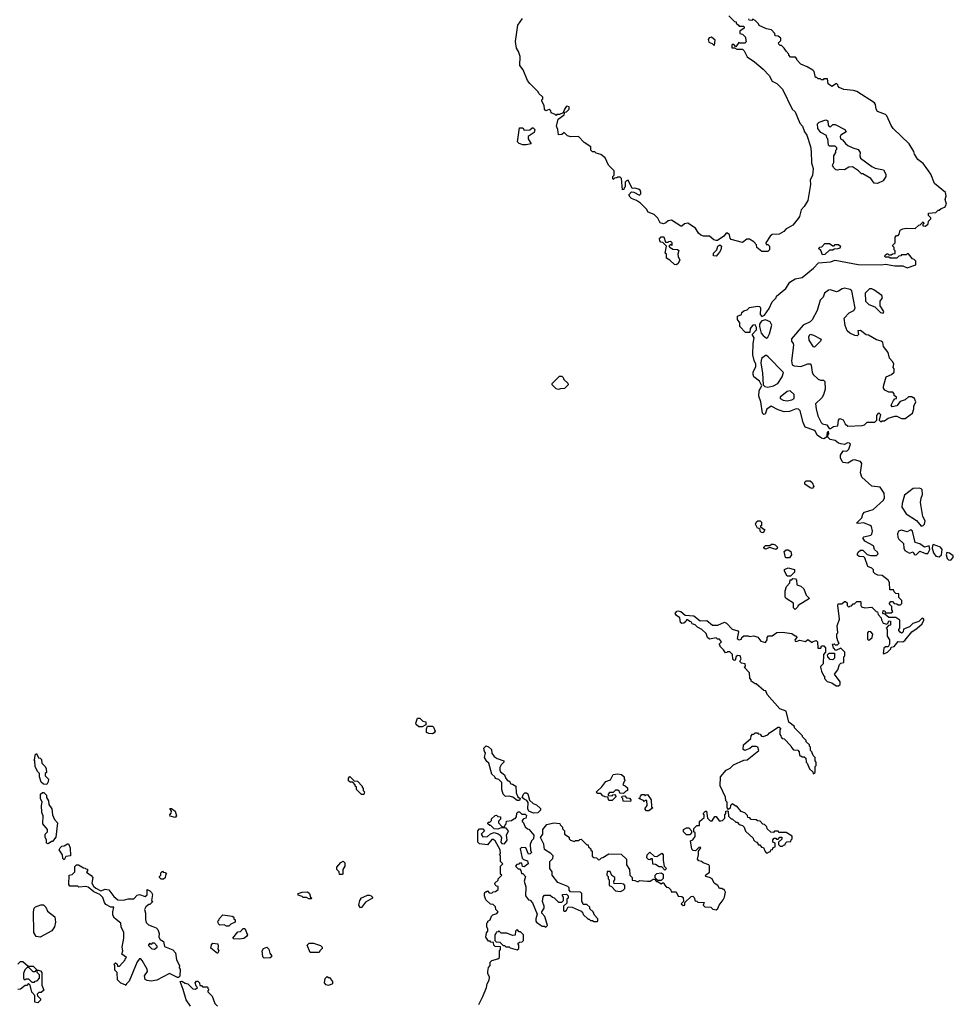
# Model space of a CAD drawing. Extents: x 1862350 to 2057294, y 212041 to 437318.
# Tile 276 of 301: x 1990767 to 1998927, y 372957 to 381567. Entities that reach past the tile are written whole.
import ezdxf

# ---------------------------------------------------------------- set-up
doc = ezdxf.new("R2010")
doc.units = 0

msp = doc.modelspace()

# ---------------------------------------------------------------- linework, layer by layer
at = {"layer": '0CON10XD'}
for points in [[(1996965, 381600), (1997015, 381550), (1997028.3, 381548.3), (1997030, 381535), (1997048.3, 381518.3), (1997055, 381510), (1997095, 381510), (1997100, 381505), (1997098.3, 381491.7), (1997062.5, 381465), (1997060, 381445), (1997085, 381440), (1997110, 381415), (1997113, 381383), (1997120, 381375), (1997105, 381360), (1997065, 381360), (1997053, 381367), (1997025, 381330), (1997008.3, 381348.3), (1996995, 381350), (1996990, 381345), (1996991.7, 381321.7), (1997015, 381320), (1997035, 381310), (1997085, 381310), (1997100, 381295), (1997125, 381242.5), (1997188.3, 381198.3), (1997263.9, 381133.9), (1997318.3, 381078.3), (1997345, 381030), (1997385, 381010), (1997435, 380960), (1997517.5, 380785), (1997545, 380760), (1997585, 380662.5), (1997608.8, 380635), (1997627.5, 380585), (1997647.7, 380557.7), (1997678.3, 380458.3), (1997686.2, 380415), (1997689.2, 380315), (1997703.6, 380266.4), (1997696.7, 380205), (1997676.7, 380165), (1997680, 380125), (1997656.2, 379985), (1997625, 379932.5), (1997598.8, 379905), (1997583.9, 379846.1), (1997572.3, 379827.7), (1997525, 379770), (1997485, 379746.7), (1997465, 379737.5), (1997446.7, 379715), (1997405, 379691.2), (1997345, 379688), (1997327.5, 379675), (1997290, 379615), (1997291.7, 379601.7), (1997305, 379600), (1997320, 379585), (1997320, 379555), (1997305, 379540), (1997255, 379540), (1997210, 379575), (1997208.3, 379598.3), (1997182.5, 379625), (1997145, 379648.6), (1997122.8, 379647.2), (1997085, 379618), (1996984.6, 379644.6), (1996975.6, 379655), (1996970, 379685), (1996955, 379700), (1996941.2, 379698.8), (1996921.2, 379675), (1996865, 379636.7), (1996855, 379636.7), (1996835, 379642.5), (1996795, 379672.5), (1996745, 379673.3), (1996721.7, 379681.7), (1996700.7, 379700.7), (1996675, 379742.5), (1996606.3, 379786.3), (1996577.3, 379782.7), (1996555, 379760), (1996545, 379760), (1996465, 379812.5), (1996435, 379807.5), (1996415, 379790), (1996395, 379782.5), (1996365, 379790), (1996345, 379830), (1996313, 379863), (1996260, 379885), (1996245, 379910), (1996193, 379963), (1996157, 379987), (1996115, 380002.5), (1996103.6, 380013.6), (1996090, 380035), (1996115, 380060), (1996135, 380057.5), (1996185, 380032.5), (1996196.7, 380043.3), (1996197, 380057), (1996188.8, 380075), (1996175, 380084), (1996145, 380092.5), (1996121.7, 380091.7), (1996085, 380162.5), (1996071.7, 380158.3), (1996060, 380145), (1996060, 380105), (1996050, 380095), (1996048.3, 380081.7), (1996035, 380080), (1996028.3, 380178.3), (1996015, 380190), (1995995, 380190), (1995987, 380183), (1995965, 380180), (1995955, 380170), (1995950, 380175), (1995950, 380195), (1995961.7, 380208.3), (1995962.5, 380245), (1995912.5, 380295), (1995885, 380357.5), (1995845, 380387.5), (1995805, 380400), (1995795, 380410), (1995775, 380410), (1995760, 380425), (1995760, 380455), (1995701.7, 380491.7), (1995650, 380545), (1995585, 380543.3), (1995555, 380550), (1995525, 380580), (1995505, 380562.5), (1995475, 380560), (1995470, 380605), (1995457.5, 380635), (1995473, 380697), (1995526.4, 380733.6), (1995531.7, 380758.3), (1995545, 380760), (1995570, 380785), (1995570, 380805), (1995545, 380810), (1995527.5, 380785), (1995518.3, 380751.7), (1995485, 380737.5), (1995462.5, 380737.5), (1995455, 380730), (1995448.3, 380738.3), (1995411.7, 380751.7), (1995408.3, 380768.3), (1995395, 380780), (1995365, 380770), (1995353, 380783), (1995350, 380815), (1995330, 380855), (1995330, 380865), (1995340, 380875), (1995338.3, 380888.3), (1995305, 380920), (1995300, 380935), (1995225, 381007.5), (1995206.7, 381035), (1995167, 381127), (1995137.5, 381165), (1995141.2, 381245), (1995127.7, 381287.7), (1995108.3, 381318.3), (1995100, 381375), (1995122.3, 381517.7), (1995161.7, 381578.3)], [(1998090, 376895), (1998095, 376910), (1998115, 376927.5), (1998137, 376927), (1998175, 376890), (1998205, 376882.5), (1998255, 376882.5), (1998270, 376895), (1998265, 376910), (1998237.5, 376935), (1998230, 376965), (1998155, 377007.5), (1998137.5, 377035), (1998144, 377046), (1998205, 377060), (1998215, 377068), (1998221.9, 377095), (1998213.6, 377133.6), (1998200, 377145), (1998145, 377166.7), (1998095, 377160), (1998082.5, 377165), (1998128.3, 377211.7), (1998136.1, 377243.9), (1998151.2, 377258.8), (1998227.3, 377282.7), (1998317.5, 377365), (1998326.2, 377385), (1998322.5, 377425), (1998287.5, 377477.5), (1998215, 377486.2), (1998127.7, 377567.7), (1998116, 377605), (1998126.7, 377685), (1998115, 377702.5), (1998065, 377716.7), (1998050, 377715), (1998005, 377690), (1997965, 377693.3), (1997955, 377702.5), (1997940, 377735), (1997940.5, 377759.5), (1997965, 377797.5), (1997997, 377793), (1998015, 377810), (1998027.5, 377855), (1998020, 377865), (1998003, 377867), (1997977.5, 377852.5), (1997945, 377857.5), (1997925, 377862.5), (1997895, 377887.5), (1997850, 377895), (1997830, 377915), (1997830, 377935), (1997840, 377945), (1997835, 377970), (1997823.6, 377956.4), (1997820, 377915), (1997795, 377902.5), (1997775, 377906.2), (1997736.7, 377935), (1997723.3, 377965), (1997708.3, 377978.3), (1997633.2, 378003.2), (1997614.2, 378045), (1997587.5, 378145), (1997575, 378161.2), (1997555, 378163.3), (1997495, 378141.2), (1997448.3, 378138.3), (1997395, 378156.2), (1997335, 378186.2), (1997298.3, 378161.7), (1997281.7, 378118.3), (1997270, 378115), (1997260, 378125), (1997246.2, 378225), (1997226, 378275), (1997230, 378325), (1997252.5, 378365), (1997232.5, 378405), (1997182.5, 378445), (1997177.5, 378465), (1997177.5, 378485), (1997200, 378535), (1997200, 378555), (1997186.1, 378586.1), (1997176, 378635), (1997178.8, 378735), (1997186.7, 378785), (1997170, 378815), (1997206.1, 378853.9), (1997206.4, 378876.4), (1997195, 378897.5), (1997175, 378896.7), (1997152.5, 378865), (1997148.3, 378831.7), (1997111.7, 378831.7), (1997060, 378885), (1997060, 378915), (1997040, 378945), (1997040, 378975), (1997075, 378990), (1997080, 379005), (1997095, 379020), (1997125, 379030), (1997145, 379050), (1997215, 379062.5), (1997235, 379057.5), (1997242.5, 379045), (1997238.3, 378988.3), (1997255, 378972.5), (1997276.4, 378983.6), (1997318.3, 379041.7), (1997345, 379100), (1997380, 379135), (1997381.7, 379148.3), (1997463.3, 379215), (1997498.3, 379271.7), (1997545, 379301.2), (1997605, 379312.5), (1997705.9, 379394.1), (1997748.3, 379441.7), (1997855, 379450), (1997895, 379462.5), (1998096.1, 379426.1), (1998296, 379424), (1998335, 379430), (1998415, 379413.3), (1998485, 379413.3), (1998525, 379397.5), (1998598.3, 379421.7), (1998600, 379455), (1998585, 379470), (1998570, 379475), (1998535, 379520), (1998525, 379520), (1998515, 379510), (1998475, 379510), (1998468.3, 379501.7), (1998451.7, 379498.3), (1998435, 379480), (1998375, 379480), (1998365, 379490), (1998335, 379490), (1998330, 379495), (1998333, 379507), (1998345, 379520), (1998355, 379520), (1998365, 379510), (1998385, 379510), (1998395, 379520), (1998418.3, 379521.7), (1998420, 379545), (1998410, 379555), (1998410, 379575), (1998400, 379585), (1998400, 379595), (1998420, 379615), (1998420, 379665), (1998431.7, 379678.3), (1998445, 379680), (1998455, 379690), (1998463.6, 379726.4), (1998485, 379737.5), (1998515, 379742.5), (1998595, 379740), (1998625, 379770), (1998638.3, 379771.7), (1998665, 379800), (1998670, 379785), (1998660, 379775), (1998660, 379765), (1998685, 379760), (1998708.3, 379781.7), (1998710, 379805), (1998730, 379825), (1998730, 379835), (1998710, 379855), (1998710, 379875), (1998775, 379880), (1998795, 379900), (1998805, 379900), (1998820, 379915), (1998853, 379927), (1998866.4, 379953.6), (1998856.7, 379995), (1998866.2, 380025), (1998860, 380055), (1998762.5, 380135), (1998730.8, 380215), (1998690.8, 380275), (1998665, 380310), (1998615.7, 380345), (1998589.4, 380389.4), (1998581.4, 380415), (1998540.3, 380480.3), (1998402.5, 380615), (1998385, 380640), (1998345.9, 380725.9), (1998335, 380736.2), (1998263.3, 380763.3), (1998253.2, 380783.2), (1998248, 380825), (1998238.3, 380838.3), (1998085, 380937.5), (1998055, 380946.7), (1997970, 380955), (1997930, 380975), (1997920, 380985), (1997918.3, 380998.3), (1997905, 381010), (1997865, 380982.5), (1997832.5, 381005), (1997828.3, 381048.3), (1997795, 381050), (1997788.3, 381041.7), (1997775, 381040), (1997765, 381050), (1997745, 381050), (1997735, 381060), (1997721.7, 381061.7), (1997710, 381115), (1997700, 381125), (1997650, 381155), (1997595, 381177.5), (1997560, 381215), (1997560, 381225), (1997548.3, 381238.3), (1997505, 381240), (1997490, 381255), (1997490, 381265), (1997465, 381290), (1997448.3, 381318.3), (1997425, 381340), (1997415, 381340), (1997401.7, 381351.7), (1997400, 381365), (1997420, 381385), (1997420, 381405), (1997395, 381422.5), (1997370, 381425), (1997367.5, 381445), (1997338.3, 381478.3), (1997295, 381487.5), (1997230, 381515), (1997225, 381530), (1997195, 381560), (1997175, 381570), (1997165, 381560), (1997141.7, 381561.7), (1997140, 381575)], [(1996835, 381342.5), (1996840, 381345), (1996847, 381387), (1996815, 381412.5), (1996792.5, 381407.5), (1996785.9, 381394.1), (1996791.2, 381371.2), (1996818.8, 381358.8), (1996835, 381342.5)], [(1998265, 380133.3), (1998235, 380137.5), (1998205, 380177.5), (1998135, 380220), (1998125, 380220), (1998100, 380245), (1998045, 380280), (1998015, 380277.5), (1997976.4, 380253.6), (1997935, 380257.5), (1997915, 380250), (1997900, 380255), (1997880, 380275), (1997872.5, 380295), (1997881.7, 380318.3), (1997882.5, 380375), (1997900, 380405), (1997900, 380425), (1997910, 380435), (1997910, 380445), (1997895, 380460), (1997845, 380460), (1997835, 380470), (1997830, 380525), (1997823, 380533), (1997820, 380555), (1997770.7, 380580.7), (1997742.5, 380615), (1997740, 380655), (1997755, 380670), (1997811.7, 380691.7), (1997831.7, 380681.7), (1997832.5, 380645), (1997841.7, 380631.7), (1997855, 380630), (1997875, 380650), (1997895, 380650), (1997980, 380605), (1997990, 380585), (1997943.6, 380556.4), (1997937.5, 380545), (1997940, 380525), (1997960, 380515), (1997983.6, 380483.6), (1998005, 380467.5), (1998050, 380445), (1998095, 380432.5), (1998112.5, 380405), (1998110, 380375), (1998117, 380357), (1998215, 380282.5), (1998245, 380267.5), (1998317.5, 380255), (1998337, 380217), (1998337.5, 380195), (1998313, 380157), (1998265, 380133.3)], [(1995195, 380472.5), (1995165, 380472.5), (1995133, 380483), (1995118.3, 380498.3), (1995135, 380620), (1995165, 380620), (1995175, 380600), (1995227, 380603), (1995245, 380620), (1995255, 380620), (1995270, 380605), (1995265, 380580), (1995210, 380545), (1995212.5, 380525), (1995238.3, 380481.7), (1995195, 380472.5)], [(1996505, 379422.5), (1996490, 379425), (1996450, 379465), (1996421.7, 379481.7), (1996420, 379515), (1996410, 379525), (1996420, 379585), (1996388.3, 379618.3), (1996371.7, 379621.7), (1996363, 379633), (1996358.3, 379651.7), (1996373, 379667), (1996398.3, 379668.3), (1996411.7, 379621.7), (1996435, 379620), (1996441.7, 379628.3), (1996455, 379630), (1996468.3, 379618.3), (1996468.3, 379591.7), (1996455, 379600), (1996440, 379585), (1996451.7, 379571.7), (1996465, 379570), (1996475, 379560), (1996517, 379557), (1996527, 379547), (1996520, 379515), (1996522.5, 379495), (1996537.5, 379465), (1996519.3, 379430.7), (1996505, 379422.5)], [(1997785, 379510), (1997768.3, 379548.3), (1997750, 379565), (1997761.7, 379578.3), (1997778.3, 379581.7), (1997805, 379610), (1997845, 379610), (1997875, 379590), (1997885, 379590), (1997895, 379600), (1997925, 379600), (1997940, 379585), (1997935, 379570), (1997917, 379563), (1997885, 379560), (1997875, 379550), (1997845, 379550), (1997805, 379512.5), (1997785, 379510)], [(1996855, 379500), (1996831.7, 379501.7), (1996830, 379525), (1996860, 379555), (1996870, 379585), (1996887, 379597), (1996900, 379585), (1996896.7, 379555), (1996885, 379532.5), (1996855, 379500)], [(1997841.7, 377991.7), (1997855, 377992.5), (1997881.2, 378008.8), (1997916.7, 378015), (1997922.5, 378065), (1997935, 378079.2), (1997965, 378066.2), (1997982.5, 378032.5), (1998006.7, 378013.3), (1998131.7, 378018.3), (1998150, 378025), (1998173, 378047), (1998241.7, 378048.3), (1998260, 378065), (1998260, 378105), (1998275, 378130), (1998290, 378115), (1998280, 378065), (1998295, 378050), (1998305, 378060), (1998325, 378060), (1998358.3, 378081.7), (1998415, 378100), (1998435, 378100), (1998475, 378080), (1998505, 378080), (1998570, 378125), (1998582.5, 378165), (1998583, 378187), (1998600, 378225), (1998585, 378260), (1998575, 378260), (1998565, 378270), (1998535, 378270), (1998505, 378242.5), (1998461.7, 378228.3), (1998435, 378190), (1998391.7, 378181.7), (1998383, 378197), (1998403.8, 378236.2), (1998415, 378250), (1998430, 378255), (1998430, 378265), (1998411.7, 378281.7), (1998410, 378295), (1998398.3, 378308.3), (1998365, 378308.8), (1998328.3, 378328.3), (1998317.5, 378345), (1998317, 378363), (1998340, 378445), (1998387, 378463), (1998410, 378485), (1998410, 378515), (1998402.5, 378525), (1998407.5, 378555), (1998400, 378575), (1998368.3, 378608.3), (1998357, 378657), (1998318.3, 378708.3), (1998312.5, 378745), (1998296.4, 378756.4), (1998256.4, 378766.4), (1998185, 378807.5), (1998165, 378810), (1998115, 378850), (1998093, 378847), (1998097.5, 378815), (1998088, 378802), (1998067.5, 378805), (1998023.8, 378825), (1998000, 378845), (1997981.2, 378891.2), (1997974, 378956), (1998017.7, 379002.3), (1998057.7, 379022.3), (1998070, 379045), (1998040, 379195), (1998025, 379206), (1997975, 379218), (1997955, 379214), (1997925, 379191.4), (1997905, 379185.7), (1997855, 379205.8), (1997835, 379202.5), (1997801.2, 379175), (1997788.3, 379141.7), (1997763.3, 379115), (1997736.7, 379025), (1997695, 378942.5), (1997677.5, 378925), (1997614.1, 378895.9), (1997513.8, 378775), (1997513.8, 378755), (1997528, 378735), (1997529.4, 378719.4), (1997512.5, 378585), (1997518.3, 378548.3), (1997535, 378538.8), (1997595, 378534), (1997655, 378556.2), (1997676.1, 378556.1), (1997686.2, 378545), (1997694.2, 378485), (1997702.5, 378465), (1997745, 378424.2), (1997765, 378415.8), (1997793.9, 378413.9), (1997803.9, 378403.9), (1997808, 378335), (1997794, 378285), (1997779.5, 378260.5), (1997721.7, 378208.3), (1997727.5, 378165), (1997743.6, 378103.6), (1997772.5, 378045), (1997785, 378032.5), (1997822.5, 378025), (1997841.7, 377991.7)], [(1998315, 379000), (1998320, 379015), (1998287.5, 379065), (1998287.5, 379105), (1998307.5, 379135), (1998302.5, 379155), (1998233.6, 379203.6), (1998215, 379212.5), (1998195, 379212.5), (1998157.5, 379175), (1998160, 379105), (1998190, 379075), (1998240, 379055), (1998290, 379005), (1998315, 379000)], [(1997295, 378782.5), (1997305, 378790), (1997319.5, 378820.5), (1997341.2, 378895), (1997327.5, 378925), (1997285, 378942.5), (1997255, 378932.5), (1997240.7, 378919.3), (1997232.5, 378905), (1997232.5, 378885), (1997246.7, 378825), (1997264.1, 378804.1), (1997295, 378782.5)], [(1997715, 378703.3), (1997705, 378706.7), (1997666, 378765), (1997663.8, 378795), (1997675, 378816.7), (1997705, 378808.8), (1997771.7, 378771.7), (1997766.7, 378755), (1997715, 378703.3)], [(1997305, 378354), (1997355, 378365.8), (1997393.2, 378386.8), (1997430.8, 378445), (1997441.7, 378481.7), (1997308.3, 378618.3), (1997295, 378630), (1997285, 378630), (1997250, 378605), (1997246, 378565), (1997260, 378475), (1997266.7, 378375), (1997279.3, 378359.3), (1997305, 378354)], [(1995475, 378332.5), (1995455, 378340), (1995431.7, 378361.7), (1995420, 378375), (1995420, 378385), (1995485, 378450), (1995505, 378450), (1995518.3, 378438.3), (1995521.7, 378421.7), (1995558.3, 378388.3), (1995560, 378375), (1995528.3, 378341.7), (1995495, 378340), (1995475, 378332.5)], [(1997475, 378234.2), (1997515, 378241.2), (1997537.5, 378255), (1997535, 378290), (1997501.7, 378321.7), (1997475, 378316.7), (1997413.3, 378265), (1997414.3, 378254.3), (1997438.9, 378238.9), (1997475, 378234.2)], [(1997695, 377467.5), (1997675, 377473.3), (1997630, 377505), (1997628.3, 377521.7), (1997640, 377535), (1997675, 377533.8), (1997695, 377520), (1997706.7, 377485), (1997695, 377467.5)], [(1998645, 377137.5), (1998665, 377143.3), (1998676.7, 377155), (1998682.5, 377185), (1998661.7, 377221.7), (1998641.4, 377345), (1998645.9, 377384.1), (1998658.8, 377415), (1998653.8, 377455), (1998647.5, 377465), (1998630.7, 377470.7), (1998575, 377466.7), (1998501.7, 377408.3), (1998480, 377335), (1998477.5, 377305), (1998516.1, 377246.1), (1998605, 377188.8), (1998645, 377137.5)], [(1997265, 377080), (1997251.7, 377081.7), (1997240, 377095), (1997238.3, 377108.3), (1997228.3, 377118.3), (1997215, 377120), (1997197.5, 377155), (1997207.5, 377175), (1997220, 377185), (1997240, 377185), (1997251.7, 377171.7), (1997250, 377145), (1997240, 377135), (1997280, 377105), (1997265, 377080)], [(1998595, 376886.2), (1998605, 376888.8), (1998635, 376918.6), (1998685, 376898.1), (1998705, 376898), (1998721.4, 376935), (1998716.7, 376965), (1998675, 376954.4), (1998635, 376984.3), (1998594.1, 376994.1), (1998570, 377095), (1998557, 377107), (1998525, 377088.8), (1998475, 377103.8), (1998447.5, 377095), (1998438.3, 377071.7), (1998442.7, 377042.7), (1998451.2, 377025), (1998492, 376985), (1998495.8, 376944.2), (1998504, 376924), (1998545, 376902.5), (1998575, 376912.5), (1998585, 376893.8), (1998595, 376886.2)], [(1997375, 376932.5), (1997325, 376950), (1997285, 376937.5), (1997272.5, 376945), (1997272.5, 376955), (1997285, 376970), (1997325, 376970), (1997338.3, 376981.7), (1997351.7, 376981.7), (1997370, 376975), (1997390, 376955), (1997388.3, 376941.7), (1997375, 376932.5)], [(1998805, 376870), (1998823.2, 376886.8), (1998831.2, 376935), (1998814.4, 376954.4), (1998752.3, 376977.7), (1998743.9, 376966.1), (1998743.8, 376945), (1998754.4, 376905), (1998774.7, 376874.7), (1998805, 376870)], [(1996255, 374032.5), (1996277, 374033), (1996305, 374050), (1996315, 374050), (1996331.7, 374031.7), (1996345, 374030), (1996375, 374010), (1996385, 374020), (1996398.3, 374018.3), (1996401.7, 374001.7), (1996421.7, 373981.7), (1996438.3, 373978.3), (1996458.3, 373958.3), (1996461.7, 373941.7), (1996505, 373940), (1996521.7, 373901.7), (1996555, 373900), (1996565, 373890), (1996570, 373855), (1996550, 373835), (1996565, 373820), (1996580, 373825), (1996581.7, 373848.3), (1996635, 373900), (1996651.7, 373901.7), (1996661.7, 373891.7), (1996671.7, 373861.7), (1996685, 373860), (1996695, 373850), (1996748.3, 373848.3), (1996740, 373825), (1996755, 373810), (1996807, 373807), (1996825, 373790), (1996855, 373782.5), (1996870, 373795), (1996880, 373825), (1996915, 373870), (1996927, 373893), (1996937, 373937), (1996925, 373960), (1996915, 373960), (1996905, 373970), (1996885, 373970), (1996870, 373995), (1996837, 374017), (1996820, 374055), (1996797, 374067), (1996763.3, 374073.3), (1996760, 374085), (1996797, 374113), (1996797.5, 374165), (1996790, 374175), (1996740, 374195), (1996727, 374207), (1996701.7, 374211.7), (1996690, 374225), (1996700, 374265), (1996700, 374295), (1996720, 374325), (1996715, 374330), (1996701.7, 374328.3), (1996675, 374300), (1996653, 374303), (1996643, 374313), (1996630, 374385), (1996650, 374395), (1996670, 374425), (1996670, 374455), (1996660, 374465), (1996660, 374495), (1996685, 374520), (1996708.3, 374521.7), (1996710, 374555), (1996748.3, 374591.7), (1996750, 374615), (1996740, 374625), (1996760, 374645), (1996770, 374645), (1996780, 374585), (1996801.7, 374561.7), (1996818.3, 374561.7), (1996841.7, 374598.3), (1996855, 374600), (1996881.7, 374561.7), (1996895, 374560), (1996910, 374565), (1996930, 374585), (1996930, 374615), (1996940, 374625), (1996940, 374645), (1996955, 374650), (1996960, 374645), (1996961.7, 374601.7), (1996985, 374580), (1996995, 374580), (1997025, 374550), (1997038.3, 374548.3), (1997055, 374530), (1997085, 374520), (1997100, 374505), (1997111.7, 374471.7), (1997178.3, 374408.3), (1997180, 374395), (1997195, 374380), (1997210, 374375), (1997225, 374350), (1997235, 374350), (1997251.7, 374331.7), (1997268.3, 374328.3), (1997281.7, 374291.7), (1997291.7, 374281.7), (1997305, 374280), (1997311.7, 374288.3), (1997328.3, 374291.7), (1997331.7, 374308.3), (1997348.3, 374311.7), (1997351.7, 374328.3), (1997370, 374335), (1997370, 374365), (1997350, 374375), (1997350, 374395), (1997361.7, 374408.3), (1997375, 374410), (1997381.7, 374401.7), (1997395, 374400), (1997411.7, 374418.3), (1997428.3, 374418.3), (1997428.3, 374401.7), (1997400, 374375), (1997400, 374355), (1997415, 374340), (1997435, 374340), (1997441.7, 374348.3), (1997458.3, 374351.7), (1997460, 374365), (1997471.7, 374378.3), (1997508.3, 374381.7), (1997510, 374395), (1997520, 374405), (1997518.3, 374428.3), (1997465, 374460), (1997405, 374460), (1997395, 374470), (1997365, 374470), (1997355, 374460), (1997331.7, 374461.7), (1997301.7, 374491.7), (1997298.3, 374508.3), (1997278.3, 374528.3), (1997261.7, 374531.7), (1997238.3, 374558.3), (1997215, 374560), (1997205, 374570), (1997161.7, 374571.7), (1997148.3, 374588.3), (1997131.7, 374591.7), (1997128.3, 374608.3), (1997105, 374630), (1997071.7, 374641.7), (1997035, 374690), (1997025, 374690), (1996995, 374710), (1996980, 374695), (1996978.3, 374671.7), (1996961.7, 374661.7), (1996950, 374675), (1996950, 374725), (1996940, 374735), (1996937, 374767), (1996888.3, 374868.3), (1996892.5, 374945), (1996942.5, 375005), (1996977.3, 375022.7), (1997005, 375050), (1997095, 375092), (1997125, 375093.8), (1997227.5, 375175), (1997220, 375205), (1997205, 375212.5), (1997168.3, 375211.7), (1997150, 375195), (1997105, 375177.5), (1997090, 375185), (1997093, 375227), (1997158.3, 375281.7), (1997160, 375305), (1997171.7, 375318.3), (1997185, 375320), (1997195, 375330), (1997215, 375330), (1997221.7, 375321.7), (1997238.3, 375318.3), (1997251.7, 375301.7), (1997265, 375300), (1997307, 375313), (1997320.7, 375329.3), (1997395, 375380), (1997405, 375380), (1997418.3, 375368.3), (1997411.7, 375358.3), (1997410, 375315), (1997420, 375305), (1997421.7, 375291.7), (1997431.7, 375281.7), (1997448.3, 375278.3), (1997508.3, 375218.3), (1997511.7, 375201.7), (1997531.7, 375181.7), (1997568.3, 375178.3), (1997580, 375165), (1997581.7, 375131.7), (1997595, 375130), (1997605, 375120), (1997625, 375120), (1997638.3, 375108.3), (1997640, 375075), (1997650, 375065), (1997670, 375015), (1997698.3, 374988.3), (1997701.7, 374971.7), (1997720, 374985), (1997720, 375035), (1997730, 375045), (1997730, 375075), (1997720, 375085), (1997720, 375115), (1997701.7, 375131.7), (1997690, 375165), (1997680, 375175), (1997680, 375205), (1997670, 375215), (1997670, 375225), (1997641.7, 375251.7), (1997640, 375265), (1997610, 375295), (1997610, 375305), (1997540, 375375), (1997540, 375385), (1997490, 375425), (1997465, 375520), (1997411.7, 375541.7), (1997300, 375665), (1997288.3, 375698.3), (1997271.7, 375701.7), (1997205, 375760), (1997195, 375760), (1997161.7, 375781.7), (1997160, 375795), (1997148.3, 375808.3), (1997146.7, 375856.7), (1997100, 375905), (1997110, 375915), (1997107.5, 375935), (1997075, 375940), (1997060, 375955), (1997073.3, 375976.7), (1997065, 376003.3), (1997045, 376006.2), (1997030.7, 375999.3), (1997020, 375965), (1997013, 375963), (1997000, 375975), (1996997.5, 376015), (1996975, 376040), (1996955, 376040), (1996948.3, 376031.7), (1996935, 376030), (1996920, 376055), (1996890, 376085), (1996890, 376095), (1996880, 376105), (1996900, 376125), (1996885, 376150), (1996865, 376150), (1996855, 376160), (1996795, 376150), (1996780, 376165), (1996768.3, 376198.3), (1996730, 376235), (1996690, 376255), (1996670, 376275), (1996643.3, 376283.3), (1996635, 376300), (1996623, 376303), (1996605, 376320), (1996595, 376320), (1996590, 376305), (1996571.7, 376288.3), (1996555, 376287.5), (1996542.5, 376295), (1996537.5, 376335), (1996507, 376357), (1996497.5, 376375), (1996510, 376395), (1996523, 376397), (1996545, 376392.5), (1996585, 376360), (1996660, 376355), (1996715, 376310), (1996771.7, 376311.7), (1996823, 376273), (1996867.7, 376272.3), (1996927, 376297), (1996945, 376290), (1996995, 376237.5), (1997043, 376223), (1997050, 376215), (1997037.5, 376155), (1997055, 376142.5), (1997075, 376150), (1997080, 376165), (1997095, 376180), (1997135, 376180), (1997145, 376172.5), (1997185, 376180), (1997218.3, 376168.3), (1997245, 376132.5), (1997285, 376120), (1997300, 376145), (1997300, 376165), (1997311.7, 376178.3), (1997345, 376180), (1997385, 376207.5), (1997435, 376210), (1997515, 376200), (1997545, 376180), (1997555, 376180), (1997560, 376165), (1997542.5, 376145), (1997545, 376132.5), (1997555, 376130), (1997585, 376140), (1997635, 376130), (1997655, 376147.5), (1997695, 376120), (1997701.7, 376128.3), (1997728.3, 376138.3), (1997740, 376125), (1997741.7, 376071.7), (1997768.3, 376071.7), (1997775, 376090), (1997795, 376090), (1997810, 376075), (1997810, 376035), (1997792.5, 376015), (1997790, 375935), (1997770, 375915), (1997767.5, 375905), (1997775, 375870), (1997791.7, 375831.7), (1997800, 375825), (1997800, 375805), (1997825, 375780), (1997865, 375767.5), (1997903, 375743), (1997925, 375742.5), (1997937, 375753), (1997937, 375777), (1997890, 375845), (1997917, 375883), (1997931.7, 375928.3), (1997945, 375940), (1997970, 375945), (1997970, 375995), (1997980, 376005), (1997980, 376035), (1997945, 376070), (1997901.7, 376051.7), (1997880, 376075), (1997870, 376105), (1997885, 376110), (1997895, 376100), (1997915, 376100), (1997930, 376115), (1997920, 376125), (1997910, 376165), (1997910, 376195), (1997917.5, 376205), (1997912.5, 376265), (1997932.5, 376325), (1997917.5, 376445), (1997921.7, 376458.3), (1997951.7, 376458.3), (1997975, 376480), (1997985, 376480), (1997998.3, 376468.3), (1998000, 376445), (1998015, 376430), (1998021.7, 376438.3), (1998038.3, 376441.7), (1998051.7, 376458.3), (1998065, 376460), (1998085, 376480), (1998115, 376480), (1998120, 376475), (1998117.5, 376445), (1998125, 376432.5), (1998155, 376422.5), (1998215, 376430), (1998251.7, 376391.7), (1998265, 376390), (1998270, 376365), (1998297, 376337), (1998298.3, 376318.3), (1998315, 376290), (1998345, 376280), (1998358.3, 376291.7), (1998365, 376310), (1998378.3, 376308.3), (1998378.3, 376271.7), (1998361.7, 376268.3), (1998340, 376245), (1998350, 376235), (1998350, 376175), (1998370, 376145), (1998370, 376105), (1998358.3, 376081.7), (1998335, 376082.5), (1998319.5, 376070.5), (1998313.8, 376025), (1998320.7, 376020.7), (1998352.5, 376035), (1998380, 376065), (1998385, 376080), (1998410, 376085), (1998445, 376130), (1998485, 376127.5), (1998503, 376137), (1998565, 376213.3), (1998612.5, 376245), (1998655.9, 376284.1), (1998670, 376315), (1998670, 376325), (1998655, 376332.5), (1998626.1, 376303.9), (1998573, 376287), (1998545, 376257.5), (1998491.7, 376238.3), (1998490, 376215), (1998480, 376205), (1998473, 376203), (1998461.7, 376211.7), (1998450, 376225), (1998450, 376235), (1998460, 376245), (1998460, 376315), (1998425, 376340), (1998365, 376340), (1998328.3, 376368.3), (1998310, 376375), (1998315, 376400), (1998328.3, 376398.3), (1998335, 376380), (1998385, 376380), (1998398.3, 376391.7), (1998390, 376405), (1998390, 376435), (1998370, 376455), (1998370, 376465), (1998381.7, 376478.3), (1998395, 376480), (1998411.7, 376461.7), (1998435, 376460), (1998445, 376450), (1998465, 376450), (1998478.3, 376461.7), (1998478.3, 376488.3), (1998450, 376515), (1998450, 376545), (1998425, 376550), (1998410, 376565), (1998405, 376580), (1998371.7, 376581.7), (1998370, 376645), (1998357.5, 376665), (1998305, 376707.5), (1998268.3, 376708.3), (1998245, 376720), (1998230, 376735), (1998230, 376755), (1998215, 376770), (1998180, 376785), (1998155, 376860), (1998145, 376870), (1998103, 376873), (1998090, 376885), (1998090, 376895)], [(1997495, 376860), (1997465, 376860), (1997460, 376865), (1997450, 376915), (1997465, 376930), (1997485, 376930), (1997507.5, 376915), (1997511.7, 376888.3), (1997495, 376860)], [(1998905, 376839.2), (1998926, 376865), (1998927.1, 376877.1), (1998895, 376901.2), (1998871.2, 376908.8), (1998863.9, 376886.1), (1998874.3, 376855), (1998885, 376842.5), (1998905, 376839.2)], [(1997505, 376700), (1997475, 376700), (1997453, 376743), (1997451.7, 376758.3), (1997485, 376772.5), (1997538.3, 376758.3), (1997540, 376735), (1997505, 376700)], [(1997545, 376410), (1997530, 376425), (1997530, 376465), (1997475, 376500), (1997461.7, 376511.7), (1997457.5, 376525), (1997458.3, 376571.7), (1997468.3, 376611.7), (1997498.3, 376641.7), (1997501.7, 376668.3), (1997515, 376670), (1997525, 376680), (1997548.3, 376678.3), (1997557.5, 376665), (1997560, 376625), (1997595, 376612.5), (1997619.3, 376589.3), (1997640, 376535), (1997670, 376505), (1997570, 376445), (1997565, 376430), (1997545, 376410)], [(1998185, 376140), (1998195, 376142.5), (1998218.8, 376165), (1998223, 376193), (1998205, 376213.3), (1998185, 376217.5), (1998177.5, 376205), (1998178.3, 376148.3), (1998185, 376140)], [(1997875, 375970), (1997851.7, 375971.7), (1997830, 375995), (1997828.3, 376011.7), (1997843, 376027), (1997888.3, 376028.3), (1997890, 375985), (1997875, 375970)], [(1994285, 375382.5), (1994255, 375382.5), (1994233, 375403), (1994230, 375415), (1994245, 375460), (1994265, 375460), (1994291.7, 375431.7), (1994318.3, 375428.3), (1994318.3, 375401.7), (1994285, 375382.5)], [(1994375, 375323.3), (1994343.6, 375323.6), (1994323, 375333), (1994322.5, 375365), (1994331.7, 375388.3), (1994375, 375390), (1994385, 375380), (1994397.5, 375345), (1994389.3, 375330.7), (1994375, 375323.3)], [(1991005, 374880), (1990975, 374882.5), (1990955, 374900), (1990940, 374945), (1990940, 374975), (1990923, 374993), (1990902.5, 375035), (1990900, 375085), (1990892.5, 375095), (1990900, 375105), (1990903, 375137), (1990915, 375150), (1990931.7, 375111.7), (1990945, 375110), (1990957, 375097), (1990960, 375065), (1990990, 375035), (1990997, 375017), (1991000, 374985), (1990990, 374975), (1990990, 374955), (1991017.5, 374925), (1991017, 374903), (1991005, 374880)], [(1995135, 374740), (1995115, 374740), (1995077, 374767), (1995046.4, 374776.4), (1995013, 374773), (1994993, 374793), (1994980, 374835), (1994980, 374895), (1994955, 374922.5), (1994925, 374930), (1994920, 374945), (1994895, 374970), (1994867.5, 375065), (1994850.7, 375080.7), (1994830, 375115), (1994837.5, 375155), (1994828.3, 375168.3), (1994822.5, 375197.5), (1994843, 375217), (1994865, 375207.5), (1994890, 375185), (1994893, 375153), (1994915, 375122.5), (1994940, 375105), (1995000, 375085), (1995000, 375075), (1994975, 375050), (1994963, 375027), (1994962.5, 375005), (1994970.7, 374990.7), (1995003, 374963), (1995015, 374930), (1995035, 374910), (1995045, 374910), (1995060, 374885), (1995075, 374882.5), (1995102.5, 374865), (1995107.5, 374805), (1995121.7, 374771.7), (1995140, 374755), (1995135, 374740)], [(1995945, 374740), (1995915, 374740), (1995908.3, 374768.3), (1995885, 374770), (1995865, 374780), (1995845, 374800), (1995815, 374800), (1995810, 374815), (1995855, 374857.5), (1995890, 374905), (1995931.4, 374918.6), (1995955, 374966.2), (1995995, 374971.2), (1996027, 374967), (1996050, 374945), (1996050, 374925), (1996060, 374915), (1996050, 374905), (1996040, 374875), (1996058.3, 374868.3), (1996078.3, 374848.3), (1996080, 374825), (1996061.7, 374818.3), (1996045, 374800), (1996011.7, 374801.7), (1996008.3, 374818.3), (1995995, 374830), (1995975, 374830), (1995955, 374810), (1995921.7, 374808.3), (1995910, 374795), (1995911.7, 374781.7), (1995945, 374780), (1995951.7, 374788.3), (1995965, 374790), (1995980, 374775), (1995945, 374740)], [(1993775, 374790), (1993755, 374790), (1993710, 374835), (1993710, 374855), (1993700, 374865), (1993700, 374875), (1993678.3, 374898.3), (1993655, 374900), (1993641.7, 374911.7), (1993640, 374935), (1993651.7, 374948.3), (1993691.7, 374911.7), (1993718.3, 374908.3), (1993760, 374865), (1993760, 374855), (1993770, 374845), (1993770, 374825), (1993780, 374815), (1993775, 374790)], [(1991015, 374360), (1991000, 374365), (1991000, 374395), (1990990, 374415), (1990990, 374445), (1991010, 374465), (1991010, 374485), (1990970, 374535), (1990972.5, 374605), (1990960, 374635), (1990957.5, 374695), (1990962.5, 374725), (1990950, 374755), (1990950, 374795), (1990965, 374810), (1990978.3, 374808.3), (1991000, 374785), (1991000, 374765), (1991017.5, 374735), (1991022.5, 374705), (1991046.7, 374665), (1991052.5, 374615), (1991071.7, 374571.7), (1991097.5, 374545), (1991081.7, 374418.3), (1991055, 374380), (1991045, 374380), (1991015, 374360)], [(1995258.3, 374628.3), (1995217.5, 374645), (1995207.5, 374665), (1995211.7, 374721.7), (1995200, 374740), (1995175, 374750), (1995160, 374765), (1995170, 374795), (1995183, 374807), (1995197, 374807), (1995207, 374797), (1995221.7, 374741.7), (1995255, 374712.5), (1995285, 374700), (1995318.3, 374668.3), (1995320, 374655), (1995295, 374630), (1995258.3, 374628.3)], [(1996265, 374650), (1996245, 374650), (1996230, 374665), (1996250, 374695), (1996248.3, 374738.3), (1996235, 374740), (1996225, 374730), (1996218.3, 374738.3), (1996180, 374755), (1996190, 374765), (1996191.7, 374778.3), (1996205, 374790), (1996225, 374790), (1996235, 374780), (1996241.7, 374788.3), (1996255, 374790), (1996287.5, 374745), (1996290, 374685), (1996300, 374675), (1996265, 374650)], [(1996105, 374730), (1996041.7, 374731.7), (1996040, 374755), (1996030, 374765), (1996031.7, 374778.3), (1996055, 374780), (1996071.7, 374761.7), (1996098.3, 374758.3), (1996110, 374745), (1996105, 374730)], [(1992125, 374590), (1992081.7, 374601.7), (1992080, 374615), (1992091.7, 374628.3), (1992092.5, 374645), (1992080, 374670), (1992095, 374670), (1992127, 374647), (1992137.5, 374605), (1992125, 374590)], [(1994780, 372955), (1994815.9, 373024.1), (1994846.4, 373103.6), (1994852.5, 373135), (1994871.7, 373168.3), (1994872.5, 373195), (1994860, 373225), (1994858.8, 373245), (1994865, 373280), (1994880, 373295), (1994880, 373325), (1994895, 373340), (1994947, 373353), (1994960, 373365), (1994960, 373425), (1994970, 373435), (1994968.3, 373458.3), (1994921.7, 373461.7), (1994910, 373475), (1994908.3, 373498.3), (1994885, 373500), (1994878.3, 373508.3), (1994865, 373510), (1994840, 373545), (1994848.3, 373581.7), (1994860, 373595), (1994860, 373615), (1994850, 373635), (1994850, 373665), (1994860, 373675), (1994860, 373685), (1994880, 373695), (1994891.7, 373728.3), (1994901.7, 373738.3), (1994938.3, 373751.7), (1994950, 373765), (1994930, 373785), (1994925, 373810), (1994905, 373830), (1994881.7, 373831.7), (1994841.7, 373871.7), (1994830, 373905), (1994830, 373925), (1994835, 373940), (1994845, 373940), (1994855, 373950), (1994871.7, 373931.7), (1994895, 373930), (1994905, 373940), (1994927, 373943), (1994948.3, 373961.7), (1994948.3, 373988.3), (1994935, 373990), (1994921.7, 374001.7), (1994920, 374015), (1994948.3, 374041.7), (1994950, 374055), (1994980, 374085), (1994970, 374095), (1994970, 374165), (1994990, 374185), (1994970, 374205), (1994970, 374255), (1994960, 374265), (1994970, 374275), (1994967, 374307), (1994922.5, 374385), (1994905, 374397.5), (1994895, 374397.5), (1994855, 374352.5), (1994785, 374360), (1994770, 374375), (1994770, 374475), (1994785, 374490), (1994815, 374490), (1994830, 374475), (1994800, 374445), (1994815, 374420), (1994857, 374423), (1994883, 374447), (1994915, 374460), (1994948.8, 374448.8), (1994967.5, 374435), (1994977.5, 374415), (1994972.5, 374375), (1994981.7, 374361.7), (1995005, 374360), (1995027, 374393), (1995022.5, 374435), (1995040, 374475), (1995018.3, 374498.3), (1994975, 374500), (1994945, 374487.5), (1994915, 374490), (1994885, 374520), (1994875, 374520), (1994860, 374535), (1994861.7, 374548.3), (1994875, 374550), (1994890, 374565), (1994891.7, 374578.3), (1994921.7, 374608.3), (1994935, 374610), (1994945, 374600), (1994970, 374595), (1994970, 374575), (1994953, 374557), (1994952.5, 374545), (1994985, 374510), (1995008.3, 374511.7), (1995010, 374525), (1995020, 374535), (1995021.7, 374558.3), (1995067, 374563), (1995085, 374580), (1995098.3, 374581.7), (1995110, 374595), (1995113, 374627), (1995125, 374640), (1995135, 374640), (1995155, 374620), (1995185, 374620), (1995197, 374607), (1995190, 374585), (1995171.7, 374578.3), (1995160, 374565), (1995160, 374555), (1995168.3, 374548.3), (1995185, 374510), (1995205, 374490), (1995218.3, 374488.3), (1995260, 374435), (1995257, 374403), (1995240, 374385), (1995230, 374355), (1995232.5, 374305), (1995240, 374285), (1995228.3, 374271.7), (1995215, 374270), (1995190, 374325), (1995151.7, 374328.3), (1995142.5, 374315), (1995160, 374235), (1995171.7, 374221.7), (1995205, 374210), (1995210, 374185), (1995175, 374160), (1995161.7, 374161.7), (1995155, 374190), (1995135, 374190), (1995128.3, 374181.7), (1995111.7, 374178.3), (1995100, 374165), (1995125, 374140), (1995135, 374140), (1995148.3, 374128.3), (1995151.7, 374101.7), (1995165, 374100), (1995187.5, 374075), (1995177.5, 374035), (1995190, 373985), (1995187.5, 373905), (1995215, 373870), (1995228.3, 373868.3), (1995250, 373845), (1995290, 373745), (1995277, 373703), (1995277.5, 373685), (1995284, 373674), (1995315, 373652.5), (1995335, 373640), (1995355, 373640), (1995365, 373630), (1995380, 373645), (1995357.5, 373725), (1995330, 373755), (1995330, 373765), (1995351.7, 373798.3), (1995352.5, 373815), (1995337.5, 373855), (1995343, 373897), (1995355, 373910), (1995405, 373910), (1995423, 373893), (1995438.3, 373888.3), (1995475, 373850), (1995505, 373850), (1995520, 373865), (1995520, 373895), (1995510, 373905), (1995511.7, 373918.3), (1995545, 373920), (1995560, 373905), (1995560, 373885), (1995550, 373875), (1995548.3, 373841.7), (1995520, 373815), (1995520, 373775), (1995525, 373770), (1995535, 373770), (1995545, 373780), (1995561.7, 373808.3), (1995597, 373807), (1995675, 373770), (1995690, 373755), (1995691.7, 373741.7), (1995735, 373700), (1995745, 373700), (1995755, 373690), (1995775, 373690), (1995785, 373680), (1995815, 373680), (1995820, 373685), (1995820, 373705), (1995790, 373735), (1995780, 373765), (1995751.7, 373791.7), (1995750, 373805), (1995725, 373830), (1995695, 373830), (1995690, 373835), (1995690, 373845), (1995680, 373855), (1995680, 373925), (1995668.3, 373938.3), (1995581.7, 373941.7), (1995570, 373955), (1995570, 373975), (1995558.3, 373988.3), (1995471.7, 374021.7), (1995420, 374085), (1995420, 374115), (1995400, 374145), (1995400, 374205), (1995428.3, 374231.7), (1995430, 374255), (1995410, 374275), (1995355, 374310), (1995347, 374357), (1995320, 374415), (1995340, 374445), (1995340, 374485), (1995375, 374530), (1995435, 374542.5), (1995488.3, 374538.3), (1995490, 374525), (1995510, 374505), (1995511.7, 374491.7), (1995530, 374475), (1995530, 374445), (1995568.3, 374418.3), (1995570, 374405), (1995581.7, 374391.7), (1995615, 374380), (1995625, 374390), (1995655, 374390), (1995661.7, 374398.3), (1995675, 374400), (1995725, 374350), (1995735, 374350), (1995740, 374335), (1995760, 374315), (1995760, 374305), (1995770, 374295), (1995771.7, 374251.7), (1995785, 374240), (1995808.3, 374238.3), (1995825, 374220), (1995838.3, 374221.7), (1995851.7, 374238.3), (1995865, 374240), (1995915, 374272.5), (1996025, 374270), (1996070, 374225), (1996070, 374175), (1996097.5, 374135), (1996100, 374085), (1996120, 374065), (1996121.7, 374041.7), (1996145, 374040), (1996165, 374030), (1996175, 374030), (1996185, 374040), (1996255, 374032.5)], [(1996625, 374440), (1996595, 374440), (1996570, 374465), (1996570, 374485), (1996595, 374500), (1996615, 374500), (1996640, 374475), (1996640, 374455), (1996625, 374440)], [(1991155, 374220), (1991143, 374233), (1991140, 374265), (1991113.3, 374306.7), (1991120, 374325), (1991135, 374340), (1991157, 374343), (1991185, 374360), (1991195, 374360), (1991207.5, 374325), (1991210, 374255), (1991171.7, 374248.3), (1991155, 374220)], [(1996405, 374130), (1996378.3, 374158.3), (1996355, 374160), (1996325, 374180), (1996301.7, 374181.7), (1996298.3, 374228.3), (1996285, 374230), (1996275, 374220), (1996261.7, 374221.7), (1996248.3, 374238.3), (1996250, 374265), (1996275, 374287.5), (1996311.7, 374251.7), (1996335, 374250), (1996378.3, 374278.3), (1996390, 374265), (1996390, 374215), (1996400, 374165), (1996420, 374145), (1996405, 374130)], [(1993561.7, 374091.7), (1993560, 374115), (1993540, 374135), (1993540, 374155), (1993573.6, 374196.4), (1993595, 374207.5), (1993610, 374195), (1993610, 374165), (1993590, 374135), (1993590, 374095), (1993585, 374092.5), (1993561.7, 374091.7)], [(1991695, 373120), (1991688.3, 373128.3), (1991651.7, 373141.7), (1991621.7, 373171.7), (1991620, 373235), (1991600, 373255), (1991600, 373295), (1991590, 373305), (1991605, 373320), (1991618.3, 373308.3), (1991621.7, 373291.7), (1991638.3, 373291.7), (1991690, 373345), (1991690, 373355), (1991700, 373365), (1991660, 373395), (1991667.5, 373425), (1991662.5, 373455), (1991676.7, 373535), (1991676.7, 373585), (1991652.5, 373635), (1991650, 373665), (1991595, 373710), (1991582.5, 373735), (1991580, 373765), (1991590, 373805), (1991565, 373807.5), (1991520.7, 373830.7), (1991508.3, 373848.3), (1991495, 373890), (1991468.3, 373918.3), (1991415, 373940), (1991365, 373980), (1991345, 373987.5), (1991285, 373980), (1991275, 373990), (1991205, 373990), (1991197.5, 374005), (1991200, 374085), (1991227, 374093), (1991250, 374115), (1991248.3, 374161.7), (1991263.6, 374176.4), (1991280, 374175), (1991325, 374150), (1991338.3, 374148.3), (1991345, 374140), (1991358.3, 374138.3), (1991360, 374125), (1991351.7, 374111.7), (1991393, 374083), (1991406.2, 374065), (1991396.7, 374015), (1991410.7, 373990.7), (1991431.7, 373971.7), (1991475, 373950), (1991515, 373962.5), (1991545, 373957.5), (1991590.7, 373900.7), (1991625, 373870), (1991675, 373867.5), (1991715, 373880), (1991765, 373880), (1991795, 373910), (1991815, 373917.5), (1991865, 373900), (1991880, 373915), (1991880, 373960), (1991905, 373950), (1991920, 373935), (1991927, 373917), (1991920, 373865), (1991930, 373855), (1991905, 373830), (1991895, 373830), (1991870.7, 373809.3), (1991857.5, 373785), (1991866.7, 373755), (1991867, 373697), (1991873, 373673), (1991891.7, 373651.7), (1991931.7, 373638.3), (1991960, 373625), (1991975, 373610), (1991987.5, 373575), (1991983, 373543), (1991993.6, 373523.6), (1992022.5, 373505), (1992031.7, 373461.7), (1992105, 373432.5), (1992128.3, 373408.3), (1992137.5, 373345), (1992162.5, 373295), (1992160, 373275), (1992170, 373265), (1992167, 373203), (1992155, 373190), (1992145, 373192.5), (1992075, 373226.7), (1991965, 373168.8), (1991915, 373160), (1991880, 373165), (1991863.8, 373173.8), (1991857.5, 373205), (1991883.3, 373245), (1991881.2, 373265), (1991838.8, 373338.8), (1991825, 373353.3), (1991815, 373353.3), (1991793.1, 373326.9), (1991725, 373160), (1991700, 373135), (1991695, 373120)], [(1992025, 374050), (1992005, 374050), (1991990, 374065), (1991990, 374075), (1992000, 374085), (1992000, 374105), (1992015, 374120), (1992021.7, 374111.7), (1992038.3, 374108.3), (1992050, 374095), (1992040, 374085), (1992038.3, 374061.7), (1992025, 374050)], [(1996015, 373942.5), (1996038.3, 373951.7), (1996055, 373970), (1996057, 373997), (1996047, 374007), (1996015, 374012.5), (1995961.7, 374011.7), (1995960, 374035), (1995970, 374045), (1995970, 374065), (1995941.7, 374081.7), (1995928.3, 374118.3), (1995901.7, 374118.3), (1995900, 374085), (1995910, 374075), (1995910, 374055), (1995920, 374045), (1995920, 373995), (1995938.3, 373988.3), (1995975, 373950), (1996015, 373942.5)], [(1996375, 374040), (1996345, 374040), (1996321.7, 374061.7), (1996320, 374085), (1996335, 374100), (1996375, 374107.5), (1996390, 374095), (1996391.7, 374058.3), (1996375, 374040)], [(1993315, 373880), (1993295, 373880), (1993275, 373890), (1993245, 373890), (1993235, 373900), (1993201.7, 373911.7), (1993200, 373925), (1993235, 373937.5), (1993281.7, 373941.7), (1993300, 373925), (1993310, 373895), (1993320, 373885), (1993315, 373880)], [(1993745, 373800), (1993732.5, 373825), (1993740, 373865), (1993750, 373875), (1993750, 373885), (1993808.3, 373911.7), (1993825, 373912.5), (1993840, 373905), (1993850, 373895), (1993850, 373885), (1993790.7, 373849.3), (1993755, 373802.5), (1993745, 373800)], [(1990945, 373542.5), (1990910.7, 373550.7), (1990890, 373585), (1990887.5, 373765), (1990893, 373797), (1990905, 373810), (1990953, 373827), (1990975, 373827.5), (1990996.1, 373806.1), (1991010, 373770), (1991073, 373723), (1991080, 373675), (1991072.5, 373635), (1991049.3, 373600.7), (1990945, 373542.5)], [(1992595, 373640), (1992575, 373640), (1992555, 373652.5), (1992515, 373650), (1992505, 373660), (1992500, 373685), (1992510, 373695), (1992510, 373705), (1992541.7, 373738.3), (1992625, 373727.5), (1992638.3, 373718.3), (1992640, 373705), (1992650, 373695), (1992650, 373675), (1992613, 373657), (1992595, 373640)], [(1992685, 373527.5), (1992635, 373530), (1992630, 373535), (1992675, 373590), (1992697, 373593), (1992721.7, 373618.3), (1992735, 373620), (1992757.5, 373565), (1992749.3, 373550.7), (1992725, 373532.5), (1992685, 373527.5)], [(1995115, 373432.5), (1995130, 373445), (1995130, 373475), (1995121.7, 373488.3), (1995135, 373500), (1995158.3, 373501.7), (1995170, 373515), (1995170, 373565), (1995145, 373590), (1995131.7, 373591.7), (1995115, 373610), (1995100, 373595), (1995098.3, 373561.7), (1995075, 373557.5), (1995025, 373577.5), (1994975, 373580), (1994955, 373600), (1994948.3, 373591.7), (1994931.7, 373588.3), (1994930, 373575), (1994920, 373565), (1994920, 373515), (1994931.7, 373501.7), (1994965, 373500), (1994991.7, 373471.7), (1995005, 373470), (1995015, 373460), (1995045, 373460), (1995055, 373450), (1995115, 373432.5)], [(1991945, 373440), (1991970, 373455), (1991970, 373465), (1991945, 373490), (1991925, 373490), (1991915, 373480), (1991905, 373490), (1991891.7, 373478.3), (1991891.7, 373471.7), (1991921.7, 373441.7), (1991945, 373440)], [(1992495, 373402.5), (1992438.3, 373448.3), (1992443, 373477), (1992455, 373490), (1992497.5, 373485), (1992502.5, 373465), (1992498.3, 373438.3), (1992507.5, 373425), (1992495, 373402.5)], [(1992905, 373360), (1992891.7, 373371.7), (1992887.5, 373425), (1992897.5, 373445), (1992926, 373456), (1992945, 373440), (1992953, 373403), (1992967.5, 373385), (1992967, 373373), (1992955, 373362.5), (1992905, 373360)], [(1993385, 373410), (1993305, 373410), (1993280, 373475), (1993298.3, 373491.7), (1993335, 373492.5), (1993395, 373470), (1993410, 373455), (1993410, 373445), (1993390, 373425), (1993385, 373410)], [(1990751.7, 373308.3), (1990775, 373330), (1990795, 373330), (1990841.7, 373291.7), (1990885, 373290), (1990910, 373265), (1990908.3, 373251.7), (1990898.3, 373241.7), (1990885, 373240), (1990848.3, 373278.3), (1990831.7, 373278.3), (1990811.7, 373258.3), (1990800, 373225), (1990801.7, 373181.7), (1990815, 373170), (1990825, 373180), (1990845, 373180), (1990871.7, 373151.7), (1990895, 373150), (1990901.7, 373158.3), (1990918.3, 373161.7), (1990940, 373185), (1990940, 373215), (1990920, 373235), (1990921.7, 373258.3), (1990948.3, 373248.3), (1990960, 373235), (1990960, 373125), (1990978.3, 373081.7), (1990955, 373060), (1990935, 373060), (1990920, 373045), (1990921.7, 373031.7), (1990950, 373005), (1990948.3, 372991.7), (1990925, 372970), (1990900, 372975), (1990900, 373035), (1990871.7, 373061.7), (1990860, 373125), (1990845, 373140), (1990828.3, 373121.7), (1990815, 373120), (1990775, 373090), (1990750, 373085)], [(1992259.5, 372939.5), (1992222, 372995), (1992197, 373087), (1992170, 373155), (1992185, 373160), (1992213, 373143), (1992237, 373137), (1992281.7, 373091.7), (1992305, 373090), (1992320, 373105), (1992310, 373115), (1992300, 373145), (1992311.7, 373158.3), (1992325, 373160), (1992340, 373145), (1992341.7, 373121.7), (1992355, 373120), (1992365, 373110), (1992405, 373110), (1992410, 373105), (1992410, 373095), (1992420, 373085), (1992410, 373075), (1992410, 373065), (1992448.3, 373028.3), (1992473, 372963), (1992495, 372940)], [(1993465, 373122.5), (1993445, 373127.5), (1993432.5, 373145), (1993438.3, 373181.7), (1993455, 373200), (1993465, 373190), (1993475, 373190), (1993500, 373155), (1993500, 373135), (1993465, 373122.5)]]:
    msp.add_lwpolyline(points, dxfattribs=at)

doc.saveas('drawing.dxf')
